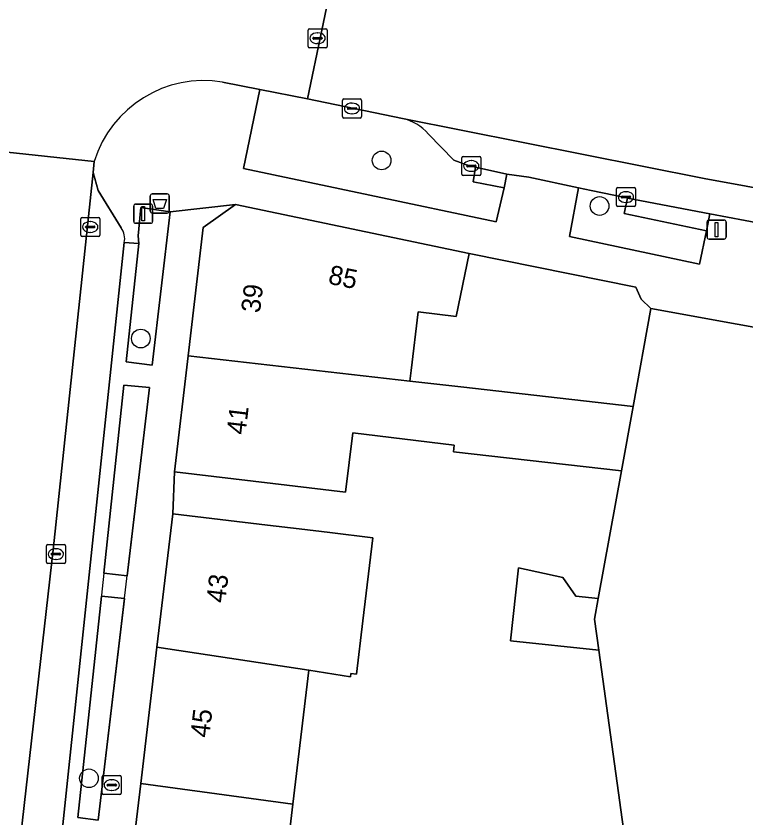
# Model space of a CAD drawing. Extents: x 163008 to 163854, y 382777 to 383982.
# Drawn here: x 163382.15 to 163420.37, y 383407.26 to 383449.24 of the extents above; entities that cross this region are included whole.
import ezdxf

# ---------------------------------------------------------------- set-up
doc = ezdxf.new("R2010")
doc.units = 0
for name, color, linetype in [('IMGEO_Afvalbak', 7, 'Continuous'), ('IMGEO_Boom', 7, 'Continuous'), ('IMGEO_Brandkraan', 7, 'Continuous'), ('IMGEO_Erf', 7, 'Continuous'), ('IMGEO_Groenvoorziening', 7, 'Continuous'), ('IMGEO_Haag', 7, 'Continuous'), ('IMGEO_Kolk', 7, 'Continuous'), ('IMGEO_Lichtmast', 7, 'Continuous'), ('IMGEO_Muur', 7, 'Continuous'), ('IMGEO_Pand', 7, 'Continuous'), ('IMGEO_Pand_nummerreeks', 7, 'Continuous'), ('IMGEO_Parkeervlak_gesloten', 7, 'Continuous'), ('IMGEO_Parkeervlak_open', 7, 'Continuous'), ('IMGEO_Rijbaan_lokaal_gesloten', 7, 'Continuous'), ('IMGEO_Rioolput', 7, 'Continuous'), ('IMGEO_Voetpad_open', 7, 'Continuous')]:
    doc.layers.add(name, color=color, linetype=linetype)

msp = doc.modelspace()

# ---------------------------------------------------------------- linework, layer by layer
at = {"layer": 'IMGEO_Afvalbak'}
for p, q in [((163389.179, 383439.028), (163389.179, 383439.828)), ((163389.179, 383439.828), (163389.179, 383439.028)), ((163389.279, 383439.928), (163390.069, 383439.928)), ((163390.069, 383439.928), (163389.279, 383439.928)), ((163390.169, 383439.828), (163390.169, 383439.028)), ((163390.169, 383439.028), (163390.169, 383439.828)), ((163390.069, 383438.928), (163389.279, 383438.928)), ((163389.279, 383438.928), (163390.069, 383438.928))]:
    msp.add_line(p, q, dxfattribs=at)
msp.add_lwpolyline([(163389.322, 383439.642), (163390.026, 383439.642), (163389.877, 383439.172), (163389.471, 383439.172), (163389.322, 383439.642)], dxfattribs=at)
for centre, start, end in [((163389.279, 383439.828), 90, 180), ((163389.279, 383439.828), 90, 180), ((163390.069, 383439.828), 0, 90), ((163390.069, 383439.828), 360, 90), ((163389.279, 383439.028), 180, 270), ((163389.279, 383439.028), 180, 270), ((163390.069, 383439.028), 270, 0), ((163390.069, 383439.028), 270, 0)]:
    msp.add_arc(centre, 0.1, start, end, dxfattribs=at)
at = {"layer": 'IMGEO_Boom'}
for centre in [(163401.291, 383441.682), (163412.701, 383439.297), (163388.683, 383432.36), (163385.968, 383409.337)]:
    msp.add_circle(centre, 0.489, dxfattribs=at)
at = {"layer": 'IMGEO_Brandkraan'}
for p, q in [((163386.658, 383408.557), (163386.658, 383409.409)), ((163386.733, 383409.483), (163387.585, 383409.483)), ((163387.659, 383409.409), (163387.659, 383408.557)), ((163386.917, 383408.977), (163386.917, 383408.989)), ((163386.96, 383409.026), (163387.358, 383409.026)), ((163387.146, 383409.263), (163387.171, 383409.263)), ((163387.401, 383408.989), (163387.401, 383408.977)), ((163387.355, 383408.94), (163386.957, 383408.94)), ((163387.169, 383408.703), (163387.144, 383408.703)), ((163387.585, 383408.483), (163386.733, 383408.483))]:
    msp.add_line(p, q, dxfattribs=at)
for points in [[(163386.658, 383408.557), (163386.658, 383409.409)], [(163386.733, 383409.483), (163387.585, 383409.483)], [(163387.659, 383409.409), (163387.659, 383408.557)], [(163387.585, 383408.483), (163386.733, 383408.483)]]:
    msp.add_lwpolyline(points, dxfattribs=at)
for centre, radius, start, end in [((163386.735, 383409.407), 0.0765, 91.552, 178.448), ((163386.735, 383409.407), 0.0765, 91.552, 178.448), ((163387.583, 383409.407), 0.0765, 1.552, 88.448), ((163387.583, 383409.407), 0.0765, 1.552, 88.448), ((163386.957, 383408.986), 0.0403, 85.8775, 175.7526), ((163386.954, 383408.976), 0.0366, 178.938, 274.7102), ((163387.358, 383408.983), 0.043, 264.8664, 352.4533), ((163387.362, 383408.988), 0.0386, 1.7309, 96.639), ((163386.735, 383408.559), 0.0765, 181.552, 268.448), ((163386.735, 383408.559), 0.0765, 181.552, 268.448), ((163387.583, 383408.559), 0.0765, 271.552, 358.448), ((163387.583, 383408.559), 0.0765, 271.552, 358.448)]:
    msp.add_arc(centre, radius, start, end, dxfattribs=at)
for centre, major_axis, ratio, start_param, end_param in [((163387.145, 383408.983), (-0.387, 0.002), 0.722429, 4.712389, 7.853982), ((163387.17, 383408.983), (-0.39, 0.002), 0.717154, 1.570796, 4.712389)]:
    msp.add_ellipse(centre, major_axis=major_axis, ratio=ratio, start_param=start_param, end_param=end_param, dxfattribs=at)
at = {"layer": 'IMGEO_Erf'}
msp.add_lwpolyline([(163415.383, 383433.936), (163414.886, 383434.414), (163414.598, 383435.04), (163405.877, 383436.806), (163405.187, 383433.515), (163403.206, 383433.751), (163402.841, 383430.679), (163402.775, 383430.128), (163405.445, 383429.824), (163414.452, 383428.798)], close=True, dxfattribs=at)
msp.add_lwpolyline([(163414.094, 383405.665), (163412.662, 383416.039), (163408.036, 383416.541), (163408.449, 383420.347), (163410.769, 383419.856), (163411.458, 383418.869), (163412.631, 383418.742), (163413.841, 383425.426), (163405.058, 383426.426), (163405.083, 383426.785), (163399.777, 383427.418), (163399.406, 383424.309), (163395.588, 383424.764), (163390.448, 383425.377), (163390.351, 383423.18), (163395.317, 383422.59), (163396.971, 383422.393), (163398.585, 383422.201), (163400.825, 383421.934), (163400.308, 383417.585), (163399.976, 383414.792), (163399.682, 383414.827), (163399.662, 383414.657), (163397.476, 383414.992), (163396.643, 383407.983), (163395.974, 383402.362)], dxfattribs=at)
at = {"layer": 'IMGEO_Groenvoorziening'}
msp.add_lwpolyline([(163402.391, 383443.872), (163397.414, 383444.913), (163394.919, 383445.402), (163394.055, 383441.268), (163407.279, 383438.473), (163407.698, 383440.256), (163406.075, 383440.569), (163406.208, 383441.337), (163405.738, 383441.444), (163405.071, 383441.704), (163403.739, 383443.064)], dxfattribs=at)
for points in [[(163411.59, 383440.254), (163411.126, 383437.694), (163417.94, 383436.245), (163418.303, 383438.002), (163413.994, 383438.912), (163414.155, 383439.715), (163414.044, 383439.736), (163412.255, 383440.114)], [(163388.581, 383437.342), (163387.907, 383431.134), (163389.276, 383430.972), (163390.225, 383438.988), (163388.677, 383439.215), (163388.536, 383437.736)], [(163389.136, 383429.791), (163387.789, 383429.916), (163386.744, 383420.071), (163387.97, 383419.941)], [(163387.829, 383418.749), (163386.617, 383418.878), (163385.387, 383407.285), (163386.455, 383407.146)]]:
    msp.add_lwpolyline(points, close=True, dxfattribs=at)
msp.add_arc((163401.869, 383441.473), 2.455, 40.3962, 77.7263, dxfattribs=at)
at = {"layer": 'IMGEO_Haag'}
for points in [[(163388.581, 383437.342), (163387.907, 383431.134), (163389.276, 383430.972), (163390.225, 383438.988), (163388.677, 383439.215), (163388.536, 383437.736)], [(163385.387, 383407.285), (163386.455, 383407.146), (163389.136, 383429.791), (163387.789, 383429.916)]]:
    msp.add_lwpolyline(points, close=True, dxfattribs=at)
at = {"layer": 'IMGEO_Kolk'}
for p, q in [((163399.238, 383443.976), (163399.238, 383444.828)), ((163399.313, 383444.902), (163400.165, 383444.902)), ((163399.726, 383444.682), (163399.751, 383444.682)), ((163400.239, 383444.828), (163400.239, 383443.976)), ((163399.497, 383444.396), (163399.497, 383444.408)), ((163399.935, 383444.359), (163399.537, 383444.359)), ((163399.54, 383444.445), (163399.938, 383444.445)), ((163399.981, 383444.408), (163399.981, 383444.396)), ((163400.165, 383443.902), (163399.313, 383443.902)), ((163399.749, 383444.122), (163399.724, 383444.122)), ((163405.485, 383440.966), (163405.485, 383441.818)), ((163405.56, 383441.892), (163406.412, 383441.892)), ((163406.486, 383441.818), (163406.486, 383440.966)), ((163405.744, 383441.386), (163405.744, 383441.398)), ((163406.182, 383441.349), (163405.784, 383441.349)), ((163405.787, 383441.435), (163406.185, 383441.435)), ((163405.973, 383441.672), (163405.998, 383441.672)), ((163406.228, 383441.398), (163406.228, 383441.386)), ((163406.412, 383440.892), (163405.56, 383440.892)), ((163405.996, 383441.112), (163405.971, 383441.112)), ((163413.584, 383439.338), (163413.584, 383440.19)), ((163413.659, 383440.264), (163414.511, 383440.264)), ((163414.072, 383440.044), (163414.097, 383440.044)), ((163414.585, 383440.19), (163414.585, 383439.338)), ((163413.843, 383439.758), (163413.843, 383439.77)), ((163414.281, 383439.721), (163413.883, 383439.721)), ((163413.886, 383439.807), (163414.284, 383439.807)), ((163414.327, 383439.77), (163414.327, 383439.758)), ((163414.511, 383439.264), (163413.659, 383439.264)), ((163414.095, 383439.484), (163414.07, 383439.484)), ((163385.535, 383437.772), (163385.535, 383438.624)), ((163385.61, 383438.698), (163386.462, 383438.698)), ((163386.023, 383438.478), (163386.048, 383438.478)), ((163386.536, 383438.624), (163386.536, 383437.772)), ((163385.794, 383438.192), (163385.794, 383438.204)), ((163386.232, 383438.155), (163385.834, 383438.155)), ((163385.837, 383438.241), (163386.235, 383438.241)), ((163386.046, 383437.918), (163386.021, 383437.918)), ((163386.278, 383438.204), (163386.278, 383438.192)), ((163386.462, 383437.698), (163385.61, 383437.698)), ((163383.811, 383421.574), (163384.663, 383421.574)), ((163383.736, 383420.648), (163383.736, 383421.5)), ((163384.224, 383421.354), (163384.249, 383421.354)), ((163384.737, 383421.5), (163384.737, 383420.648)), ((163383.995, 383421.068), (163383.995, 383421.08)), ((163384.433, 383421.031), (163384.035, 383421.031)), ((163384.038, 383421.117), (163384.436, 383421.117)), ((163384.247, 383420.794), (163384.222, 383420.794)), ((163384.479, 383421.08), (163384.479, 383421.068)), ((163384.663, 383420.574), (163383.811, 383420.574))]:
    msp.add_line(p, q, dxfattribs=at)
for points in [[(163399.238, 383443.976), (163399.238, 383444.828)], [(163399.313, 383444.902), (163400.165, 383444.902)], [(163400.239, 383444.828), (163400.239, 383443.976)], [(163400.165, 383443.902), (163399.313, 383443.902)], [(163405.485, 383440.966), (163405.485, 383441.818)], [(163405.56, 383441.892), (163406.412, 383441.892)], [(163406.486, 383441.818), (163406.486, 383440.966)], [(163406.412, 383440.892), (163405.56, 383440.892)], [(163413.584, 383439.338), (163413.584, 383440.19)], [(163413.659, 383440.264), (163414.511, 383440.264)], [(163414.585, 383440.19), (163414.585, 383439.338)], [(163414.511, 383439.264), (163413.659, 383439.264)], [(163385.535, 383437.772), (163385.535, 383438.624)], [(163385.61, 383438.698), (163386.462, 383438.698)], [(163386.536, 383438.624), (163386.536, 383437.772)], [(163386.462, 383437.698), (163385.61, 383437.698)], [(163383.811, 383421.574), (163384.663, 383421.574)], [(163383.736, 383420.648), (163383.736, 383421.5)], [(163384.737, 383421.5), (163384.737, 383420.648)], [(163384.663, 383420.574), (163383.811, 383420.574)]]:
    msp.add_lwpolyline(points, dxfattribs=at)
for centre, radius, start, end in [((163399.315, 383444.826), 0.0765, 91.552, 178.448), ((163399.315, 383444.826), 0.0765, 91.552, 178.448), ((163400.163, 383444.826), 0.0765, 1.552, 88.448), ((163400.163, 383444.826), 0.0765, 1.552, 88.448), ((163399.537, 383444.405), 0.0403, 85.8775, 175.7526), ((163399.534, 383444.395), 0.0366, 178.938, 274.7102), ((163399.938, 383444.402), 0.043, 264.8664, 352.4533), ((163399.942, 383444.407), 0.0386, 1.7309, 96.639), ((163399.315, 383443.978), 0.0765, 181.552, 268.448), ((163399.315, 383443.978), 0.0765, 181.552, 268.448), ((163400.163, 383443.978), 0.0765, 271.552, 358.448), ((163400.163, 383443.978), 0.0765, 271.552, 358.448), ((163405.562, 383441.816), 0.0765, 91.552, 178.448), ((163405.562, 383441.816), 0.0765, 91.552, 178.448), ((163406.41, 383441.816), 0.0765, 1.552, 88.448), ((163406.41, 383441.816), 0.0765, 1.552, 88.448), ((163405.784, 383441.395), 0.0403, 85.8775, 175.7526), ((163405.781, 383441.385), 0.0366, 178.938, 274.7102), ((163406.185, 383441.392), 0.043, 264.8664, 352.4533), ((163406.189, 383441.397), 0.0386, 1.7309, 96.639), ((163405.562, 383440.968), 0.0765, 181.552, 268.448), ((163405.562, 383440.968), 0.0765, 181.552, 268.448), ((163406.41, 383440.968), 0.0765, 271.552, 358.448), ((163406.41, 383440.968), 0.0765, 271.552, 358.448), ((163413.661, 383440.188), 0.0765, 91.552, 178.448), ((163413.661, 383440.188), 0.0765, 91.552, 178.448), ((163414.509, 383440.188), 0.0765, 1.552, 88.448), ((163414.509, 383440.188), 0.0765, 1.552, 88.448), ((163413.883, 383439.767), 0.0403, 85.8775, 175.7526), ((163413.88, 383439.757), 0.0366, 178.938, 274.7102), ((163414.284, 383439.764), 0.043, 264.8664, 352.4533), ((163414.288, 383439.769), 0.0386, 1.7309, 96.639), ((163413.661, 383439.34), 0.0765, 181.552, 268.448), ((163413.661, 383439.34), 0.0765, 181.552, 268.448), ((163414.509, 383439.34), 0.0765, 271.552, 358.448), ((163414.509, 383439.34), 0.0765, 271.552, 358.448), ((163385.612, 383438.622), 0.0765, 91.552, 178.448), ((163385.612, 383438.622), 0.0765, 91.552, 178.448), ((163386.46, 383438.622), 0.0765, 1.552, 88.448), ((163386.46, 383438.622), 0.0765, 1.552, 88.448), ((163385.834, 383438.201), 0.0403, 85.8775, 175.7526), ((163385.831, 383438.191), 0.0366, 178.938, 274.7102), ((163386.235, 383438.198), 0.043, 264.8664, 352.4533), ((163386.239, 383438.203), 0.0386, 1.7309, 96.639), ((163385.612, 383437.774), 0.0765, 181.552, 268.448), ((163385.612, 383437.774), 0.0765, 181.552, 268.448), ((163386.46, 383437.774), 0.0765, 271.552, 358.448), ((163386.46, 383437.774), 0.0765, 271.552, 358.448), ((163383.813, 383421.498), 0.0765, 91.552, 178.448), ((163383.813, 383421.498), 0.0765, 91.552, 178.448), ((163384.661, 383421.498), 0.0765, 1.552, 88.448), ((163384.661, 383421.498), 0.0765, 1.552, 88.448), ((163384.035, 383421.077), 0.0403, 85.8775, 175.7526), ((163384.032, 383421.067), 0.0366, 178.938, 274.7102), ((163384.436, 383421.074), 0.043, 264.8664, 352.4533), ((163384.44, 383421.079), 0.0386, 1.7309, 96.639), ((163383.813, 383420.65), 0.0765, 181.552, 268.448), ((163383.813, 383420.65), 0.0765, 181.552, 268.448), ((163384.661, 383420.65), 0.0765, 271.552, 358.448), ((163384.661, 383420.65), 0.0765, 271.552, 358.448)]:
    msp.add_arc(centre, radius, start, end, dxfattribs=at)
for centre, major_axis, ratio, start_param, end_param in [((163399.725, 383444.402), (-0.387, 0.002), 0.722429, 4.712389, 7.853982), ((163399.75, 383444.402), (-0.39, 0.002), 0.717154, 1.570796, 4.712389), ((163405.972, 383441.392), (-0.387, 0.002), 0.722429, 4.712389, 7.853982), ((163405.997, 383441.392), (-0.39, 0.002), 0.717154, 1.570796, 4.712389), ((163414.071, 383439.764), (-0.387, 0.002), 0.722429, 4.712389, 7.853982), ((163414.096, 383439.764), (-0.39, 0.002), 0.717154, 1.570796, 4.712389), ((163386.022, 383438.198), (-0.387, 0.002), 0.722429, 4.712389, 7.853982), ((163386.047, 383438.198), (-0.39, 0.002), 0.717154, 1.570796, 4.712389), ((163384.223, 383421.074), (-0.387, 0.002), 0.722429, 4.712389, 7.853982), ((163384.248, 383421.074), (-0.39, 0.002), 0.717154, 1.570796, 4.712389)]:
    msp.add_ellipse(centre, major_axis=major_axis, ratio=ratio, start_param=start_param, end_param=end_param, dxfattribs=at)
at = {"layer": 'IMGEO_Lichtmast'}
for p, q in [((163388.312, 383438.493), (163388.312, 383439.293)), ((163388.312, 383439.293), (163388.312, 383438.493)), ((163388.412, 383439.393), (163389.202, 383439.393)), ((163389.202, 383439.393), (163388.412, 383439.393)), ((163389.302, 383439.293), (163389.302, 383438.493)), ((163389.302, 383438.493), (163389.302, 383439.293)), ((163389.202, 383438.393), (163388.412, 383438.393)), ((163388.412, 383438.393), (163389.202, 383438.393)), ((163418.331, 383437.662), (163418.331, 383438.462)), ((163418.331, 383438.462), (163418.331, 383437.662)), ((163418.431, 383438.562), (163419.221, 383438.562)), ((163419.221, 383438.562), (163418.431, 383438.562)), ((163419.321, 383438.462), (163419.321, 383437.662)), ((163419.321, 383437.662), (163419.321, 383438.462)), ((163419.221, 383437.562), (163418.431, 383437.562)), ((163418.431, 383437.562), (163419.221, 383437.562))]:
    msp.add_line(p, q, dxfattribs=at)
for points in [[(163388.732, 383439.268), (163388.882, 383439.268), (163388.882, 383438.518), (163388.732, 383438.518), (163388.732, 383439.268)], [(163418.751, 383438.437), (163418.901, 383438.437), (163418.901, 383437.687), (163418.751, 383437.687), (163418.751, 383438.437)]]:
    msp.add_lwpolyline(points, dxfattribs=at)
for centre, start, end in [((163388.412, 383439.293), 90, 180), ((163388.412, 383439.293), 90, 180), ((163389.202, 383439.293), 0, 90), ((163389.202, 383439.293), 360, 90), ((163388.412, 383438.493), 180, 270), ((163388.412, 383438.493), 180, 270), ((163389.202, 383438.493), 270, 0), ((163389.202, 383438.493), 270, 0), ((163418.431, 383438.462), 90, 180), ((163418.431, 383438.462), 90, 180), ((163419.221, 383438.462), 0, 90), ((163419.221, 383438.462), 360, 90), ((163418.431, 383437.662), 180, 270), ((163418.431, 383437.662), 180, 270), ((163419.221, 383437.662), 270, 0), ((163419.221, 383437.662), 270, 0)]:
    msp.add_arc(centre, 0.1, start, end, dxfattribs=at)
at = {"layer": 'IMGEO_Muur'}
msp.add_lwpolyline([(163415.383, 383433.936), (163414.886, 383434.414), (163414.598, 383435.04), (163405.877, 383436.806)], dxfattribs=at)
at = {"layer": 'IMGEO_Pand'}
for points in [[(163405.877, 383436.806), (163393.644, 383439.371), (163391.944, 383438.179), (163391.158, 383431.451), (163402.775, 383430.128), (163402.841, 383430.679), (163403.206, 383433.751), (163405.187, 383433.515)], [(163431.211, 383419.956), (163422.214, 383421.321), (163422.809, 383424.204), (163431.806, 383422.574), (163433.277, 383430.694), (163415.383, 383433.936), (163414.452, 383428.798), (163413.841, 383425.426), (163412.631, 383418.742), (163412.437, 383417.673), (163412.662, 383416.039), (163414.094, 383405.665), (163414.678, 383401.431), (163414.864, 383399.912), (163414.992, 383398.868), (163417.502, 383398.476), (163418.117, 383401.457), (163427.192, 383400.04)], [(163414.452, 383428.798), (163405.445, 383429.824), (163402.775, 383430.128), (163391.158, 383431.451), (163390.448, 383425.377), (163395.588, 383424.764), (163399.406, 383424.309), (163399.777, 383427.418), (163405.083, 383426.785), (163405.058, 383426.426), (163413.841, 383425.426)], [(163390.351, 383423.18), (163389.523, 383416.209), (163397.476, 383414.992), (163399.662, 383414.657), (163399.682, 383414.827), (163399.976, 383414.792), (163400.308, 383417.585), (163400.825, 383421.934), (163398.585, 383422.201), (163396.971, 383422.393), (163395.317, 383422.59)], [(163412.437, 383417.673), (163412.631, 383418.742), (163411.458, 383418.869), (163410.769, 383419.856), (163408.449, 383420.347), (163408.036, 383416.541), (163412.662, 383416.039)], [(163397.476, 383414.992), (163389.523, 383416.209), (163388.675, 383409.068), (163396.643, 383407.983)], [(163396.643, 383407.983), (163388.675, 383409.068), (163387.814, 383401.818), (163398.369, 383400.563), (163398.412, 383400.928), (163398.547, 383402.055), (163395.974, 383402.362)]]:
    msp.add_lwpolyline(points, close=True, dxfattribs=at)
at = {"layer": 'IMGEO_Parkeervlak_gesloten'}
for points in [[(163489.302, 383429.542), (163435.77, 383437.524), (163418.179, 383440.744), (163402.391, 383443.872)], [(163403.739, 383443.064), (163405.071, 383441.704), (163405.738, 383441.444), (163406.208, 383441.337), (163407.845, 383440.963), (163409.005, 383440.799), (163411.59, 383440.254), (163412.255, 383440.114), (163414.044, 383439.736), (163414.155, 383439.715), (163418.481, 383438.891), (163423.098, 383438.011), (163438.32, 383435.219), (163447.2, 383433.878), (163450.417, 383433.392), (163460.318, 383431.896), (163461.574, 383431.706), (163468.999, 383430.585), (163470.964, 383430.288), (163473.707, 383429.874), (163478.426, 383429.161), (163482.191, 383428.6)]]:
    msp.add_lwpolyline(points, dxfattribs=at)
msp.add_arc((163401.869, 383441.473), 2.455, 40.3962, 77.7263, dxfattribs=at)
at = {"layer": 'IMGEO_Parkeervlak_open'}
for points in [[(163386.18, 383441.058), (163384.118, 383421.455), (163381.997, 383402.839), (163381.708, 383397.344)], [(163386.453, 383440.114), (163386.18, 383441.058)], [(163387.655, 383438.15), (163386.453, 383440.114)], [(163383.703, 383397.19), (163384.15, 383402.586), (163387.819, 383437.386)]]:
    msp.add_lwpolyline(points, dxfattribs=at)
msp.add_arc((163386.841, 383437.576), 0.996, 349.0191, 35.2114, dxfattribs=at)
at = {"layer": 'IMGEO_Rijbaan_lokaal_gesloten'}
for points in [[(163392.966, 383445.785), (163394.919, 383445.402), (163397.414, 383444.913), (163398.906, 383452.115)], [(163398.906, 383452.115), (163397.414, 383444.913), (163402.391, 383443.872), (163418.179, 383440.744), (163435.77, 383437.524), (163489.302, 383429.542)], [(163381.287, 383443.238), (163381.187, 383442.17), (163386.24, 383441.629)]]:
    msp.add_lwpolyline(points, dxfattribs=at)
msp.add_lwpolyline([(163386.18, 383441.058), (163386.24, 383441.629), (163381.187, 383442.17), (163378.852, 383420.107), (163377.924, 383411.145), (163377.509, 383407.129), (163376.995, 383402.152), (163375.302, 383380.12), (163374.956, 383375.701), (163374.285, 383366.938), (163373.956, 383362.42), (163371.645, 383332.124), (163376.752, 383331.727), (163377.719, 383344.943), (163378.157, 383350.289), (163380.219, 383377.706), (163380.756, 383384.669), (163381.255, 383391.604), (163381.708, 383397.344), (163381.997, 383402.839), (163384.118, 383421.455)], close=True, dxfattribs=at)
msp.add_arc((163391.985, 383439.853), 6.013, 80.6059, 162.818, dxfattribs=at)
at = {"layer": 'IMGEO_Rioolput'}
for p, q in [((163397.437, 383447.653), (163397.437, 383448.505)), ((163397.512, 383448.579), (163398.364, 383448.579)), ((163398.438, 383448.505), (163398.438, 383447.653)), ((163397.696, 383448.073), (163397.696, 383448.085)), ((163398.134, 383448.036), (163397.736, 383448.036)), ((163397.739, 383448.122), (163398.137, 383448.122)), ((163397.925, 383448.359), (163397.95, 383448.359)), ((163398.18, 383448.085), (163398.18, 383448.073)), ((163398.364, 383447.579), (163397.512, 383447.579)), ((163397.948, 383447.799), (163397.923, 383447.799))]:
    msp.add_line(p, q, dxfattribs=at)
for points in [[(163397.437, 383447.653), (163397.437, 383448.505)], [(163397.512, 383448.579), (163398.364, 383448.579)], [(163398.438, 383448.505), (163398.438, 383447.653)], [(163398.364, 383447.579), (163397.512, 383447.579)]]:
    msp.add_lwpolyline(points, dxfattribs=at)
for centre, radius, start, end in [((163397.514, 383448.503), 0.0765, 91.552, 178.448), ((163397.514, 383448.503), 0.0765, 91.552, 178.448), ((163398.362, 383448.503), 0.0765, 1.552, 88.448), ((163398.362, 383448.503), 0.0765, 1.552, 88.448), ((163397.736, 383448.082), 0.0403, 85.8775, 175.7526), ((163397.733, 383448.072), 0.0366, 178.938, 274.7102), ((163398.137, 383448.079), 0.043, 264.8664, 352.4533), ((163398.141, 383448.084), 0.0386, 1.7309, 96.639), ((163397.514, 383447.655), 0.0765, 181.552, 268.448), ((163397.514, 383447.655), 0.0765, 181.552, 268.448), ((163398.362, 383447.655), 0.0765, 271.552, 358.448), ((163398.362, 383447.655), 0.0765, 271.552, 358.448)]:
    msp.add_arc(centre, radius, start, end, dxfattribs=at)
for centre, major_axis, ratio, start_param, end_param in [((163397.924, 383448.079), (-0.387, 0.002), 0.722429, 4.712389, 7.853982), ((163397.949, 383448.079), (-0.39, 0.002), 0.717154, 1.570796, 4.712389)]:
    msp.add_ellipse(centre, major_axis=major_axis, ratio=ratio, start_param=start_param, end_param=end_param, dxfattribs=at)
at = {"layer": 'IMGEO_Voetpad_open'}
for points in [[(163438.32, 383435.219), (163423.098, 383438.011), (163418.481, 383438.891), (163418.303, 383438.002), (163417.94, 383436.245), (163411.126, 383437.694), (163411.59, 383440.254), (163409.005, 383440.799), (163407.845, 383440.963), (163407.698, 383440.256), (163407.279, 383438.473), (163394.055, 383441.268), (163394.919, 383445.402), (163392.966, 383445.785)], [(163386.24, 383441.629), (163386.18, 383441.058), (163386.453, 383440.114), (163387.655, 383438.15)], [(163387.814, 383401.818), (163388.675, 383409.068), (163389.523, 383416.209), (163390.351, 383423.18), (163390.448, 383425.377), (163391.158, 383431.451), (163391.944, 383438.179), (163393.644, 383439.371), (163390.225, 383438.988), (163389.276, 383430.972), (163387.907, 383431.134), (163388.581, 383437.342), (163387.819, 383437.386), (163384.15, 383402.586)], [(163387.819, 383437.386), (163388.581, 383437.342), (163388.536, 383437.736), (163388.677, 383439.215), (163390.225, 383438.988), (163393.644, 383439.371), (163405.877, 383436.806), (163414.598, 383435.04), (163414.886, 383434.414), (163415.383, 383433.936), (163433.277, 383430.694), (163435.008, 383430.38), (163435.313, 383430.325), (163435.496, 383431.252), (163500, 383421.683), (163506.192, 383420.764)]]:
    msp.add_lwpolyline(points, dxfattribs=at)
for points in [[(163406.208, 383441.337), (163406.075, 383440.569), (163407.698, 383440.256), (163407.845, 383440.963)], [(163418.303, 383438.002), (163418.481, 383438.891), (163414.155, 383439.715), (163413.994, 383438.912)], [(163386.744, 383420.071), (163387.789, 383429.916), (163389.136, 383429.791), (163387.97, 383419.941)], [(163385.387, 383407.285), (163386.617, 383418.878), (163387.829, 383418.749), (163386.455, 383407.146)]]:
    msp.add_lwpolyline(points, close=True, dxfattribs=at)
for centre, radius, start, end in [((163391.985, 383439.853), 6.013, 80.6059, 162.818), ((163386.841, 383437.576), 0.996, 349.0191, 35.2114)]:
    msp.add_arc(centre, radius, start, end, dxfattribs=at)

# ---------------------------------------------------------------- texts
at = {"layer": 'IMGEO_Pand_nummerreeks'}
for s, rotation, p in [('85', 348.3346, (163398.448, 383435.24)), ('39', 83.2049, (163394.917, 383433.668)), ('41', 83.2049, (163394.158, 383427.295)), ('43', 83.2278, (163393.097, 383418.487)), ('45', 83.2278, (163392.259, 383411.431))]:
    msp.add_text(s, height=1, rotation=rotation, dxfattribs=at).set_placement(p)

doc.saveas('drawing.dxf')
